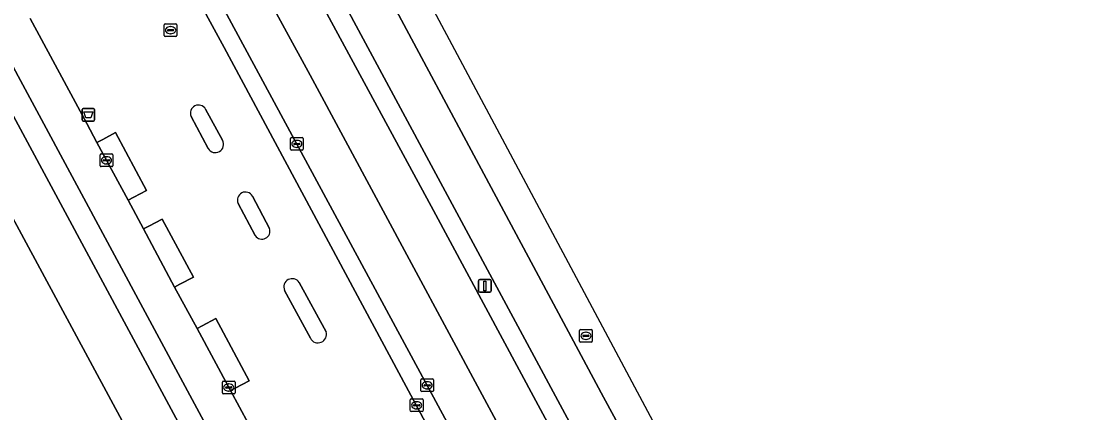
# Model space of a CAD drawing. Extents: x 161477 to 163040, y 383680 to 384871.
# Drawn here: x 162729.7 to 162813.3, y 384414 to 384444.8 of the extents above; entities that cross this region are included whole.
import ezdxf

# ---------------------------------------------------------------- set-up
doc = ezdxf.new("R2010")
doc.units = 0
for name, color, linetype in [('IMGEO_Afvalbak', 7, 'Continuous'), ('IMGEO_Berm_groen', 7, 'Continuous'), ('IMGEO_Berm_open', 7, 'Continuous'), ('IMGEO_Fietspad_open', 7, 'Continuous'), ('IMGEO_Gemengd_bos', 7, 'Continuous'), ('IMGEO_Kolk', 7, 'Continuous'), ('IMGEO_Lichtmast', 7, 'Continuous'), ('IMGEO_Rijbaan_lokaal_open', 7, 'Continuous'), ('IMGEO_Rijbaan_regionaal_gesloten', 7, 'Continuous'), ('IMGEO_Rioolput', 7, 'Continuous'), ('IMGEO_Verkeerseiland_gesloten', 7, 'Continuous'), ('IMGEO_Verkeerseiland_open', 7, 'Continuous'), ('IMGEO_Voetpad_open', 7, 'Continuous')]:
    doc.layers.add(name, color=color, linetype=linetype)

msp = doc.modelspace()

# ---------------------------------------------------------------- linework, layer by layer
at = {"layer": 'IMGEO_Afvalbak'}
for p, q in [((162734.528, 384437.06), (162734.528, 384437.86)), ((162734.528, 384437.86), (162734.528, 384437.06)), ((162734.628, 384437.96), (162735.418, 384437.96)), ((162735.418, 384437.96), (162734.628, 384437.96)), ((162735.518, 384437.86), (162735.518, 384437.06)), ((162735.518, 384437.06), (162735.518, 384437.86)), ((162735.418, 384436.96), (162734.628, 384436.96)), ((162734.628, 384436.96), (162735.418, 384436.96))]:
    msp.add_line(p, q, dxfattribs=at)
msp.add_lwpolyline([(162734.671, 384437.674), (162735.375, 384437.674), (162735.226, 384437.204), (162734.82, 384437.204), (162734.671, 384437.674)], dxfattribs=at)
for centre, start, end in [((162734.628, 384437.86), 90, 180), ((162734.628, 384437.86), 90, 180), ((162735.418, 384437.86), 0, 90), ((162735.418, 384437.86), 360, 90), ((162734.628, 384437.06), 180, 270), ((162734.628, 384437.06), 180, 270), ((162735.418, 384437.06), 270, 0), ((162735.418, 384437.06), 270, 0)]:
    msp.add_arc(centre, 0.1, start, end, dxfattribs=at)
at = {"layer": 'IMGEO_Berm_groen'}
for points in [[(162755.804, 384387.714), (162712.241, 384468.755), (162705.352, 384481.397)], [(162712.633, 384459.824), (162740.568, 384408), (162747.949, 384394.24), (162757.124, 384375.468), (162766.529, 384347.024), (162782.254, 384298.067), (162784.758, 384290.27), (162786.785, 384281.406), (162786.77, 384278.144), (162786.934, 384272.336), (162783.872, 384262.182), (162783.569, 384261.176), (162780.201, 384254.445), (162777.995, 384250), (162776.076, 384247.535), (162769.02, 384241.879), (162719.164, 384209.03), (162709.291, 384203.756), (162707.384, 384202.741), (162696.814, 384197.09), (162687.543, 384192.138), (162678.849, 384188.781)]]:
    msp.add_lwpolyline(points, dxfattribs=at)
at = {"layer": 'IMGEO_Berm_open'}
for points in [[(162724.869, 384496.086), (162727.101, 384492.335), (162729.089, 384488.843), (162741.848, 384467.5), (162762.196, 384429.925), (162790.63, 384376.933), (162804.086, 384351.856), (162807.805, 384344.925), (162816.329, 384329.112), (162820.302, 384321.25)], [(162783.574, 384393.336), (162743.174, 384468.546), (162733.036, 384487.349), (162728.01, 384496.744)], [(162783.583, 384375.537), (162743.463, 384449.945)], [(162743.018, 384447.745), (162745.706, 384442.742), (162761.565, 384413.229), (162761.857, 384412.685), (162762.568, 384411.901)]]:
    msp.add_lwpolyline(points, dxfattribs=at)
at = {"layer": 'IMGEO_Fietspad_open'}
for points in [[(162766.389, 384379.222), (162765.781, 384380.205), (162759.804, 384390.713), (162755.882, 384397.717), (162749.046, 384410.435), (162747.614, 384413.099), (162746.199, 384415.731), (162743.576, 384420.611), (162741.815, 384423.887), (162739.358, 384428.459), (162738.144, 384430.717), (162735.7, 384435.263), (162734.898, 384436.755), (162730.45, 384445.031)], [(162727.797, 384443.63), (162751.889, 384398.818), (162755.831, 384391.647), (162761.739, 384381.258)]]:
    msp.add_lwpolyline(points, dxfattribs=at)
at = {"layer": 'IMGEO_Gemengd_bos'}
msp.add_lwpolyline([(162687.543, 384192.138), (162696.814, 384197.09), (162707.384, 384202.741), (162709.291, 384203.756), (162719.164, 384209.03), (162769.02, 384241.879), (162776.076, 384247.535), (162777.995, 384250), (162780.201, 384254.445), (162783.569, 384261.176), (162783.872, 384262.182), (162786.934, 384272.336), (162786.77, 384278.144), (162786.785, 384281.406), (162784.758, 384290.27), (162782.254, 384298.067), (162766.529, 384347.024), (162757.124, 384375.468), (162747.949, 384394.24), (162740.568, 384408), (162712.633, 384459.824)], dxfattribs=at)
at = {"layer": 'IMGEO_Kolk'}
for p, q in [((162750.933, 384434.735), (162750.933, 384435.587)), ((162751.008, 384435.661), (162751.86, 384435.661)), ((162751.192, 384435.155), (162751.192, 384435.167)), ((162751.63, 384435.118), (162751.232, 384435.118)), ((162751.235, 384435.204), (162751.633, 384435.204)), ((162751.421, 384435.441), (162751.446, 384435.441)), ((162751.676, 384435.167), (162751.676, 384435.155)), ((162751.934, 384435.587), (162751.934, 384434.735)), ((162735.946, 384433.445), (162735.946, 384434.297)), ((162736.021, 384434.371), (162736.873, 384434.371)), ((162736.947, 384434.297), (162736.947, 384433.445)), ((162751.86, 384434.661), (162751.008, 384434.661)), ((162751.444, 384434.881), (162751.419, 384434.881)), ((162736.873, 384433.371), (162736.021, 384433.371)), ((162736.205, 384433.865), (162736.205, 384433.877)), ((162736.643, 384433.828), (162736.245, 384433.828)), ((162736.248, 384433.914), (162736.646, 384433.914)), ((162736.457, 384433.591), (162736.432, 384433.591)), ((162736.434, 384434.151), (162736.459, 384434.151)), ((162736.689, 384433.877), (162736.689, 384433.865)), ((162761.259, 384416.649), (162762.111, 384416.649)), ((162745.568, 384415.546), (162745.568, 384416.398)), ((162745.643, 384416.472), (162746.495, 384416.472)), ((162745.827, 384415.966), (162745.827, 384415.978)), ((162746.265, 384415.929), (162745.867, 384415.929)), ((162745.87, 384416.015), (162746.268, 384416.015)), ((162746.056, 384416.252), (162746.081, 384416.252)), ((162746.311, 384415.978), (162746.311, 384415.966)), ((162746.569, 384416.398), (162746.569, 384415.546)), ((162761.184, 384415.723), (162761.184, 384416.575)), ((162761.443, 384416.143), (162761.443, 384416.155)), ((162761.881, 384416.106), (162761.483, 384416.106)), ((162761.486, 384416.192), (162761.884, 384416.192)), ((162761.695, 384415.869), (162761.67, 384415.869)), ((162761.672, 384416.429), (162761.697, 384416.429)), ((162761.927, 384416.155), (162761.927, 384416.143)), ((162762.185, 384416.575), (162762.185, 384415.723)), ((162746.495, 384415.472), (162745.643, 384415.472)), ((162746.079, 384415.692), (162746.054, 384415.692)), ((162760.359, 384414.148), (162760.359, 384415)), ((162760.434, 384415.074), (162761.286, 384415.074)), ((162762.111, 384415.649), (162761.259, 384415.649)), ((162761.36, 384415), (162761.36, 384414.148)), ((162760.618, 384414.568), (162760.618, 384414.58)), ((162761.056, 384414.531), (162760.658, 384414.531)), ((162760.661, 384414.617), (162761.059, 384414.617)), ((162760.87, 384414.294), (162760.845, 384414.294)), ((162760.847, 384414.854), (162760.872, 384414.854)), ((162761.102, 384414.58), (162761.102, 384414.568)), ((162761.286, 384414.074), (162760.434, 384414.074))]:
    msp.add_line(p, q, dxfattribs=at)
for points in [[(162750.933, 384434.735), (162750.933, 384435.587)], [(162751.008, 384435.661), (162751.86, 384435.661)], [(162751.934, 384435.587), (162751.934, 384434.735)], [(162735.946, 384433.445), (162735.946, 384434.297)], [(162736.021, 384434.371), (162736.873, 384434.371)], [(162736.947, 384434.297), (162736.947, 384433.445)], [(162751.86, 384434.661), (162751.008, 384434.661)], [(162736.873, 384433.371), (162736.021, 384433.371)], [(162761.259, 384416.649), (162762.111, 384416.649)], [(162745.568, 384415.546), (162745.568, 384416.398)], [(162745.643, 384416.472), (162746.495, 384416.472)], [(162746.569, 384416.398), (162746.569, 384415.546)], [(162761.184, 384415.723), (162761.184, 384416.575)], [(162762.185, 384416.575), (162762.185, 384415.723)], [(162746.495, 384415.472), (162745.643, 384415.472)], [(162760.359, 384414.148), (162760.359, 384415)], [(162760.434, 384415.074), (162761.286, 384415.074)], [(162762.111, 384415.649), (162761.259, 384415.649)], [(162761.36, 384415), (162761.36, 384414.148)], [(162761.286, 384414.074), (162760.434, 384414.074)]]:
    msp.add_lwpolyline(points, dxfattribs=at)
for centre, radius, start, end in [((162751.01, 384435.585), 0.0765, 91.55205, 178.44795), ((162751.01, 384435.585), 0.0765, 91.55205, 178.44795), ((162751.232, 384435.164), 0.0403, 85.87752, 175.75265), ((162751.229, 384435.154), 0.0366, 178.93798, 274.71019), ((162751.633, 384435.161), 0.043, 264.86636, 352.45326), ((162751.637, 384435.166), 0.0386, 1.73085, 96.63898), ((162751.858, 384435.585), 0.0765, 1.55205, 88.44795), ((162751.858, 384435.585), 0.0765, 1.55205, 88.44795), ((162736.023, 384434.295), 0.0765, 91.55205, 178.44795), ((162736.023, 384434.295), 0.0765, 91.55205, 178.44795), ((162736.871, 384434.295), 0.0765, 1.55205, 88.44795), ((162736.871, 384434.295), 0.0765, 1.55205, 88.44795), ((162751.01, 384434.737), 0.0765, 181.55205, 268.44795), ((162751.01, 384434.737), 0.0765, 181.55205, 268.44795), ((162751.858, 384434.737), 0.0765, 271.55205, 358.44795), ((162751.858, 384434.737), 0.0765, 271.55205, 358.44795), ((162736.023, 384433.447), 0.0765, 181.55205, 268.44795), ((162736.023, 384433.447), 0.0765, 181.55205, 268.44795), ((162736.245, 384433.874), 0.0403, 85.87752, 175.75265), ((162736.242, 384433.864), 0.0366, 178.93798, 274.71019), ((162736.646, 384433.871), 0.043, 264.86636, 352.45326), ((162736.65, 384433.876), 0.0386, 1.73085, 96.63898), ((162736.871, 384433.447), 0.0765, 271.55205, 358.44795), ((162736.871, 384433.447), 0.0765, 271.55205, 358.44795), ((162761.261, 384416.573), 0.0765, 91.55205, 178.44795), ((162761.261, 384416.573), 0.0765, 91.55205, 178.44795), ((162762.109, 384416.573), 0.0765, 1.55205, 88.44795), ((162762.109, 384416.573), 0.0765, 1.55205, 88.44795), ((162745.645, 384416.396), 0.0765, 91.55205, 178.44795), ((162745.645, 384416.396), 0.0765, 91.55205, 178.44795), ((162745.867, 384415.975), 0.0403, 85.87752, 175.75265), ((162745.864, 384415.965), 0.0366, 178.93798, 274.71019), ((162746.268, 384415.972), 0.043, 264.86636, 352.45326), ((162746.272, 384415.977), 0.0386, 1.73085, 96.63898), ((162746.493, 384416.396), 0.0765, 1.55205, 88.44795), ((162746.493, 384416.396), 0.0765, 1.55205, 88.44795), ((162761.483, 384416.152), 0.0403, 85.87752, 175.75265), ((162761.48, 384416.142), 0.0366, 178.93798, 274.71019), ((162761.884, 384416.149), 0.043, 264.86636, 352.45326), ((162761.888, 384416.154), 0.0386, 1.73085, 96.63898), ((162745.645, 384415.548), 0.0765, 181.55205, 268.44795), ((162745.645, 384415.548), 0.0765, 181.55205, 268.44795), ((162746.493, 384415.548), 0.0765, 271.55205, 358.44795), ((162746.493, 384415.548), 0.0765, 271.55205, 358.44795), ((162760.436, 384414.998), 0.0765, 91.55205, 178.44795), ((162760.436, 384414.998), 0.0765, 91.55205, 178.44795), ((162761.261, 384415.725), 0.0765, 181.55205, 268.44795), ((162761.261, 384415.725), 0.0765, 181.55205, 268.44795), ((162761.284, 384414.998), 0.0765, 1.55205, 88.44795), ((162761.284, 384414.998), 0.0765, 1.55205, 88.44795), ((162762.109, 384415.725), 0.0765, 271.55205, 358.44795), ((162762.109, 384415.725), 0.0765, 271.55205, 358.44795), ((162760.436, 384414.15), 0.0765, 181.55205, 268.44795), ((162760.436, 384414.15), 0.0765, 181.55205, 268.44795), ((162760.658, 384414.577), 0.0403, 85.87752, 175.75265), ((162760.655, 384414.567), 0.0366, 178.93798, 274.71019), ((162761.059, 384414.574), 0.043, 264.86636, 352.45326), ((162761.063, 384414.579), 0.0386, 1.73085, 96.63898), ((162761.284, 384414.15), 0.0765, 271.55205, 358.44795), ((162761.284, 384414.15), 0.0765, 271.55205, 358.44795)]:
    msp.add_arc(centre, radius, start, end, dxfattribs=at)
for centre, major_axis, ratio, start_param, end_param in [((162751.42, 384435.161), (-0.387, 0.002), 0.722429, 4.712389, 7.853982), ((162751.445, 384435.161), (-0.39, 0.002), 0.717154, 1.570796, 4.712389), ((162736.433, 384433.871), (-0.387, 0.002), 0.722429, 4.712389, 7.853982), ((162736.458, 384433.871), (-0.39, 0.002), 0.717154, 1.570796, 4.712389), ((162746.055, 384415.972), (-0.387, 0.002), 0.722429, 4.712389, 7.853982), ((162746.08, 384415.972), (-0.39, 0.002), 0.717154, 1.570796, 4.712389), ((162761.671, 384416.149), (-0.387, 0.002), 0.722429, 4.712389, 7.853982), ((162761.696, 384416.149), (-0.39, 0.002), 0.717154, 1.570796, 4.712389), ((162760.846, 384414.574), (-0.387, 0.002), 0.722429, 4.712389, 7.853982), ((162760.871, 384414.574), (-0.39, 0.002), 0.717154, 1.570796, 4.712389)]:
    msp.add_ellipse(centre, major_axis=major_axis, ratio=ratio, start_param=start_param, end_param=end_param, dxfattribs=at)
at = {"layer": 'IMGEO_Lichtmast'}
for p, q in [((162765.733, 384423.574), (162765.733, 384424.374)), ((162765.733, 384424.374), (162765.733, 384423.574)), ((162765.833, 384424.474), (162766.623, 384424.474)), ((162766.623, 384424.474), (162765.833, 384424.474)), ((162766.723, 384424.374), (162766.723, 384423.574)), ((162766.723, 384423.574), (162766.723, 384424.374)), ((162766.623, 384423.474), (162765.833, 384423.474)), ((162765.833, 384423.474), (162766.623, 384423.474))]:
    msp.add_line(p, q, dxfattribs=at)
msp.add_lwpolyline([(162766.153, 384424.349), (162766.303, 384424.349), (162766.303, 384423.599), (162766.153, 384423.599), (162766.153, 384424.349)], dxfattribs=at)
for centre, start, end in [((162765.833, 384424.374), 90, 180), ((162765.833, 384424.374), 90, 180), ((162766.623, 384424.374), 0, 90), ((162766.623, 384424.374), 360, 90), ((162765.833, 384423.574), 180, 270), ((162765.833, 384423.574), 180, 270), ((162766.623, 384423.574), 270, 0), ((162766.623, 384423.574), 270, 0)]:
    msp.add_arc(centre, 0.1, start, end, dxfattribs=at)
at = {"layer": 'IMGEO_Rijbaan_lokaal_open'}
for points in [[(162745.706, 384442.742), (162743.018, 384447.745)], [(162730.45, 384445.031), (162734.898, 384436.755), (162735.7, 384435.263), (162736.165, 384435.519), (162737.154, 384436.064), (162739.608, 384431.5), (162738.59, 384430.956), (162738.144, 384430.717), (162739.358, 384428.459), (162739.794, 384428.691), (162740.82, 384429.239), (162743.291, 384424.652), (162742.232, 384424.103), (162741.815, 384423.887), (162743.576, 384420.611), (162743.974, 384420.824), (162745.042, 384421.396), (162747.669, 384416.51), (162746.575, 384415.93), (162746.199, 384415.731), (162747.614, 384413.099)], [(162762.568, 384411.901), (162761.857, 384412.685), (162761.565, 384413.229), (162745.706, 384442.742)], [(162744.254, 384437.904), (162745.576, 384435.444)], [(162744.45, 384434.794), (162743.104, 384437.331)], [(162747.943, 384431.055), (162749.265, 384428.506)], [(162748.16, 384427.933), (162746.8, 384430.478)], [(162751.613, 384424.235), (162753.729, 384420.369)], [(162752.492, 384419.848), (162750.461, 384423.625)]]:
    msp.add_lwpolyline(points, dxfattribs=at)
for centre, radius, start, end in [((162743.699, 384437.577), 0.644, 30.46638, 202.50418), ((162745.01, 384435.124), 0.65, 210.51248, 29.48016), ((162747.39, 384430.729), 0.642, 30.50299, 203.06739), ((162748.682, 384428.279), 0.626, 213.51884, 21.29934), ((162751.057, 384423.893), 0.653, 31.59432, 204.20936), ((162753.087, 384420.164), 0.674, 207.95432, 17.72542)]:
    msp.add_arc(centre, radius, start, end, dxfattribs=at)
at = {"layer": 'IMGEO_Rijbaan_regionaal_gesloten'}
msp.add_lwpolyline([(162731.669, 384497.217), (162728.01, 384496.744), (162733.036, 384487.349), (162743.174, 384468.546), (162783.574, 384393.336), (162789.621, 384383.451), (162793.258, 384378.323), (162796.599, 384373.614), (162801.221, 384366.6), (162793.573, 384382.024), (162775.555, 384415.208), (162749.243, 384464.385), (162732.057, 384496.504)], close=True, dxfattribs=at)
for points in [[(162734.536, 384497.588), (162731.669, 384497.217), (162732.057, 384496.504), (162749.243, 384464.385), (162775.555, 384415.208), (162793.573, 384382.024), (162801.221, 384366.6), (162805.613, 384358.792), (162821.748, 384328.719), (162824.684, 384323.276), (162827.124, 384318.839), (162827.515, 384318.128), (162829.17, 384315.377), (162830.104, 384313.939), (162832.261, 384310.813), (162835.388, 384306.698), (162836.958, 384304.759), (162840.28, 384301.07), (162842.22, 384299.13), (162849.263, 384292.586), (162862.777, 384279.913), (162862.888, 384279.809)], [(162865.628, 384265.268), (162867.227, 384265.652), (162880.443, 384266.366), (162879.288, 384267.855), (162857.686, 384289.762), (162849.386, 384298.062), (162843.49, 384303.661), (162838.985, 384308.463), (162830.58, 384316.868), (162794.865, 384384.416), (162734.536, 384497.588)], [(162721.159, 384495.567), (162717.548, 384495.062), (162717.676, 384494.845), (162725.437, 384481.725), (162726.742, 384479.16), (162743.365, 384450.132), (162743.463, 384449.945), (162783.583, 384375.537), (162784.08, 384375.023), (162799.55, 384344.861), (162804.335, 384333.978), (162808.424, 384324.441), (162810.807, 384318.474), (162811.526, 384316.425), (162812.046, 384313.655), (162814.503, 384307.78)], [(162826.477, 384270.737), (162826.544, 384279.932), (162826.145, 384286.462), (162825.345, 384292.126), (162824.346, 384297.989), (162823.281, 384302.52), (162822.281, 384306.584), (162820.283, 384312.648), (162817.553, 384319.977), (162814.355, 384328.04), (162811.691, 384334.236), (162809.16, 384339.9), (162804.086, 384351.856), (162790.63, 384376.933), (162762.196, 384429.925), (162741.848, 384467.5)], [(162822.747, 384275.733), (162822.747, 384283.995), (162822.281, 384288.459), (162821.748, 384292.457), (162820.949, 384296.455), (162820.216, 384300.319), (162819.017, 384304.717), (162817.752, 384308.915), (162816.086, 384313.779), (162813.689, 384319.908), (162810.891, 384326.771), (162806.362, 384337.565), (162801.167, 384348.959), (162796.105, 384359.286), (162790.71, 384369.547), (162780.452, 384388.604), (162771.393, 384405.395), (162752.477, 384440.575), (162738.489, 384466.227)], [(162738.489, 384466.227), (162752.477, 384440.575), (162771.393, 384405.395), (162780.452, 384388.604), (162790.71, 384369.547), (162796.105, 384359.286), (162801.167, 384348.959), (162806.362, 384337.565), (162810.891, 384326.771), (162813.689, 384319.908), (162816.086, 384313.779), (162817.752, 384308.915), (162819.017, 384304.717), (162820.216, 384300.319), (162820.949, 384296.455), (162821.748, 384292.457), (162822.281, 384288.459), (162822.747, 384283.995), (162822.747, 384275.733)]]:
    msp.add_lwpolyline(points, dxfattribs=at)
at = {"layer": 'IMGEO_Rioolput'}
for p, q in [((162740.993, 384443.69), (162740.993, 384444.542)), ((162741.068, 384444.616), (162741.92, 384444.616)), ((162741.481, 384444.396), (162741.506, 384444.396)), ((162741.994, 384444.542), (162741.994, 384443.69)), ((162741.92, 384443.616), (162741.068, 384443.616)), ((162741.252, 384444.11), (162741.252, 384444.122)), ((162741.69, 384444.073), (162741.292, 384444.073)), ((162741.295, 384444.159), (162741.693, 384444.159)), ((162741.504, 384443.836), (162741.479, 384443.836)), ((162741.736, 384444.122), (162741.736, 384444.11)), ((162773.678, 384419.618), (162773.678, 384420.47)), ((162773.753, 384420.544), (162774.605, 384420.544)), ((162773.937, 384420.038), (162773.937, 384420.05)), ((162774.375, 384420.001), (162773.977, 384420.001)), ((162773.98, 384420.087), (162774.378, 384420.087)), ((162774.166, 384420.324), (162774.191, 384420.324)), ((162774.421, 384420.05), (162774.421, 384420.038)), ((162774.679, 384420.47), (162774.679, 384419.618)), ((162774.605, 384419.544), (162773.753, 384419.544)), ((162774.189, 384419.764), (162774.164, 384419.764))]:
    msp.add_line(p, q, dxfattribs=at)
for points in [[(162740.993, 384443.69), (162740.993, 384444.542)], [(162741.068, 384444.616), (162741.92, 384444.616)], [(162741.994, 384444.542), (162741.994, 384443.69)], [(162741.92, 384443.616), (162741.068, 384443.616)], [(162773.678, 384419.618), (162773.678, 384420.47)], [(162773.753, 384420.544), (162774.605, 384420.544)], [(162774.679, 384420.47), (162774.679, 384419.618)], [(162774.605, 384419.544), (162773.753, 384419.544)]]:
    msp.add_lwpolyline(points, dxfattribs=at)
for centre, radius, start, end in [((162741.07, 384444.54), 0.0765, 91.55205, 178.44795), ((162741.07, 384444.54), 0.0765, 91.55205, 178.44795), ((162741.918, 384444.54), 0.0765, 1.55205, 88.44795), ((162741.918, 384444.54), 0.0765, 1.55205, 88.44795), ((162741.07, 384443.692), 0.0765, 181.55205, 268.44795), ((162741.07, 384443.692), 0.0765, 181.55205, 268.44795), ((162741.292, 384444.119), 0.0403, 85.87752, 175.75265), ((162741.289, 384444.109), 0.0366, 178.93798, 274.71019), ((162741.693, 384444.116), 0.043, 264.86636, 352.45326), ((162741.697, 384444.121), 0.0386, 1.73085, 96.63898), ((162741.918, 384443.692), 0.0765, 271.55205, 358.44795), ((162741.918, 384443.692), 0.0765, 271.55205, 358.44795), ((162773.755, 384420.468), 0.0765, 91.55205, 178.44795), ((162773.755, 384420.468), 0.0765, 91.55205, 178.44795), ((162773.977, 384420.047), 0.0403, 85.87752, 175.75265), ((162773.974, 384420.037), 0.0366, 178.93798, 274.71019), ((162774.378, 384420.044), 0.043, 264.86636, 352.45326), ((162774.382, 384420.049), 0.0386, 1.73085, 96.63898), ((162774.603, 384420.468), 0.0765, 1.55205, 88.44795), ((162774.603, 384420.468), 0.0765, 1.55205, 88.44795), ((162773.755, 384419.62), 0.0765, 181.55205, 268.44795), ((162773.755, 384419.62), 0.0765, 181.55205, 268.44795), ((162774.603, 384419.62), 0.0765, 271.55205, 358.44795), ((162774.603, 384419.62), 0.0765, 271.55205, 358.44795)]:
    msp.add_arc(centre, radius, start, end, dxfattribs=at)
for centre, major_axis, ratio, start_param, end_param in [((162741.48, 384444.116), (-0.387, 0.002), 0.722429, 4.712389, 7.853982), ((162741.505, 384444.116), (-0.39, 0.002), 0.717154, 1.570796, 4.712389), ((162774.165, 384420.044), (-0.387, 0.002), 0.722429, 4.712389, 7.853982), ((162774.19, 384420.044), (-0.39, 0.002), 0.717154, 1.570796, 4.712389)]:
    msp.add_ellipse(centre, major_axis=major_axis, ratio=ratio, start_param=start_param, end_param=end_param, dxfattribs=at)
at = {"layer": 'IMGEO_Verkeerseiland_gesloten'}
for points in [[(162745.576, 384435.444), (162744.254, 384437.904)], [(162743.104, 384437.331), (162744.45, 384434.794)], [(162749.265, 384428.506), (162747.943, 384431.055)], [(162746.8, 384430.478), (162748.16, 384427.933)], [(162753.729, 384420.369), (162751.613, 384424.235)], [(162750.461, 384423.625), (162752.492, 384419.848)]]:
    msp.add_lwpolyline(points, dxfattribs=at)
for centre, radius, start, end in [((162743.699, 384437.577), 0.644, 30.46638, 202.50418), ((162745.01, 384435.124), 0.65, 210.51248, 29.48016), ((162747.39, 384430.729), 0.642, 30.50299, 203.06739), ((162748.682, 384428.279), 0.626, 213.51884, 21.29934), ((162751.057, 384423.893), 0.653, 31.59432, 204.20936), ((162753.087, 384420.164), 0.674, 207.95432, 17.72542)]:
    msp.add_arc(centre, radius, start, end, dxfattribs=at)
at = {"layer": 'IMGEO_Verkeerseiland_open'}
for points in [[(162737.154, 384436.064), (162736.165, 384435.519), (162735.7, 384435.263), (162738.144, 384430.717), (162738.59, 384430.956), (162739.608, 384431.5)], [(162742.232, 384424.103), (162743.291, 384424.652), (162740.82, 384429.239), (162739.794, 384428.691), (162739.358, 384428.459), (162741.815, 384423.887)], [(162747.669, 384416.51), (162745.042, 384421.396), (162743.974, 384420.824), (162743.576, 384420.611), (162746.199, 384415.731), (162746.575, 384415.93)]]:
    msp.add_lwpolyline(points, close=True, dxfattribs=at)
at = {"layer": 'IMGEO_Voetpad_open'}
for points in [[(162698.936, 384498.353), (162695.449, 384499.111), (162705.352, 384481.397), (162712.241, 384468.755), (162755.804, 384387.714)], [(162761.739, 384381.258), (162755.831, 384391.647), (162751.889, 384398.818), (162727.797, 384443.63)]]:
    msp.add_lwpolyline(points, dxfattribs=at)

doc.saveas('drawing.dxf')
